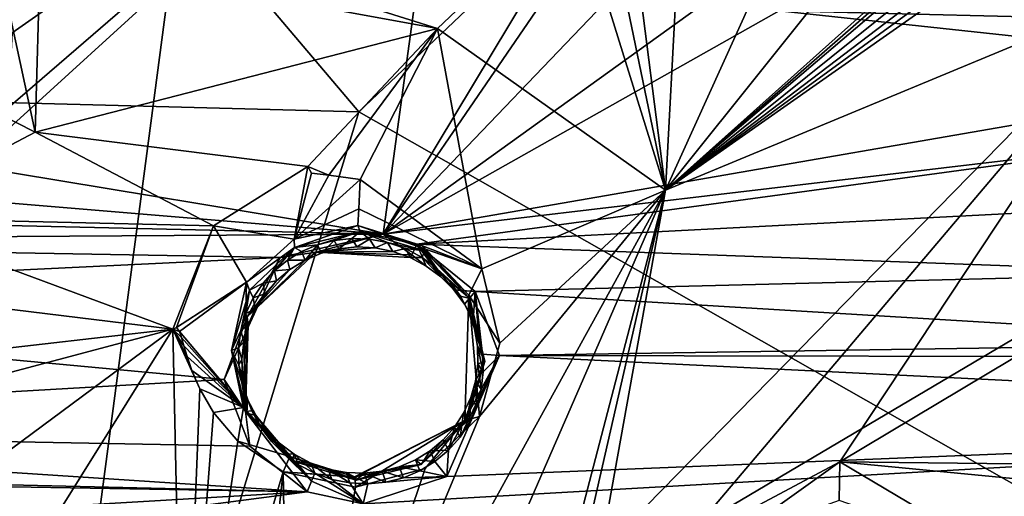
# Model space of a CAD drawing. Header units: millimetres. Extents: x -147 to 294, y -82 to 275.
# Tile 460 of 609: x 203 to 220, y 225 to 233. Entities that reach past the tile are written whole.
import ezdxf

# ---------------------------------------------------------------- set-up
doc = ezdxf.new("R2010")
doc.units = ezdxf.units.MM
doc.header["$LTSCALE"] = 67.506716
for name, color, linetype in [('1594', 7, 'CONTINUOUS'), ('1596', 7, 'CONTINUOUS'), ('1606', 7, 'CONTINUOUS'), ('1879', 7, 'CONTINUOUS'), ('2223', 7, 'CONTINUOUS'), ('2538', 7, 'CONTINUOUS'), ('2558', 7, 'CONTINUOUS'), ('2559', 7, 'CONTINUOUS'), ('2560', 7, 'CONTINUOUS'), ('2561', 7, 'CONTINUOUS'), ('2562', 7, 'CONTINUOUS'), ('2563', 7, 'CONTINUOUS'), ('2564', 7, 'CONTINUOUS'), ('2565', 7, 'CONTINUOUS'), ('2566', 7, 'CONTINUOUS'), ('2581', 7, 'CONTINUOUS'), ('2582', 7, 'CONTINUOUS'), ('557', 7, 'CONTINUOUS'), ('841', 7, 'CONTINUOUS')]:
    doc.layers.add(name, color=color, linetype=linetype)

msp = doc.modelspace()

# ---------------------------------------------------------------- linework, layer by layer
at = {"layer": '1594', "linetype": 'CONTINUOUS'}
for points in [[(214.334, 229.943, -7.529), (218.085, 234.643, -7.021), (223.904, 238.513, -6.802), (214.334, 229.943, -7.529)], [(224.013, 238.398, -6.807), (214.334, 229.943, -7.529), (223.904, 238.513, -6.802), (224.013, 238.398, -6.807)], [(224.128, 238.29, -6.812), (214.334, 229.943, -7.529), (224.013, 238.398, -6.807), (224.128, 238.29, -6.812)], [(224.427, 238.061, -6.823), (214.334, 229.943, -7.529), (224.128, 238.29, -6.812), (224.427, 238.061, -6.823)], [(224.754, 237.878, -6.833), (214.334, 229.943, -7.529), (224.427, 238.061, -6.823), (224.754, 237.878, -6.833)], [(225.047, 237.763, -6.842), (214.334, 229.943, -7.529), (224.754, 237.878, -6.833), (225.047, 237.763, -6.842)], [(225.351, 237.684, -6.85), (214.334, 229.943, -7.529), (225.047, 237.763, -6.842), (225.351, 237.684, -6.85)], [(210.432, 232.711, -7.54), (212.782, 234.944, -7.222), (214.334, 229.943, -7.529), (210.432, 232.711, -7.54)], [(212.782, 234.944, -7.222), (213.432, 234.301, -7.236), (214.334, 229.943, -7.529), (212.782, 234.944, -7.222)], [(215.811, 233.206, -7.198), (218.085, 234.643, -7.021), (214.334, 229.943, -7.529), (215.811, 233.206, -7.198)], [(213.432, 234.301, -7.236), (213.824, 233.921, -7.244), (214.334, 229.943, -7.529), (213.432, 234.301, -7.236)], [(213.824, 233.921, -7.244), (214.519, 233.478, -7.241), (214.334, 229.943, -7.529), (213.824, 233.921, -7.244)], [(214.519, 233.478, -7.241), (215.811, 233.206, -7.198), (214.334, 229.943, -7.529), (214.519, 233.478, -7.241)], [(208.211, 230.349, -7.931), (210.432, 232.711, -7.54), (208.571, 230.201, -7.918), (208.211, 230.349, -7.931)], [(208.571, 230.201, -7.918), (210.432, 232.711, -7.54), (209.109, 230.123, -7.884), (208.571, 230.201, -7.918)], [(209.109, 230.123, -7.884), (210.432, 232.711, -7.54), (211.191, 228.594, -7.88), (209.109, 230.123, -7.884)], [(211.191, 228.594, -7.88), (210.432, 232.711, -7.54), (214.334, 229.943, -7.529), (211.191, 228.594, -7.88)], [(208.275, 230.236, -7.937), (208.211, 230.349, -7.931), (208.571, 230.201, -7.918), (208.275, 230.236, -7.937)], [(207.91, 218.277, -9.626), (211.15, 226.068, -8.161), (214.334, 229.943, -7.529), (207.91, 218.277, -9.626)], [(211.15, 226.068, -8.161), (211.5, 227.321, -7.991), (214.334, 229.943, -7.529), (211.15, 226.068, -8.161)], [(211.5, 227.321, -7.991), (211.191, 228.594, -7.88), (214.334, 229.943, -7.529), (211.5, 227.321, -7.991)], [(201.177, 219.99, -10.09), (205.903, 227.559, -8.45), (206.082, 219.368, -9.642), (201.177, 219.99, -10.09)], [(205.968, 227.588, -8.44), (206.015, 227.523, -8.444), (205.903, 227.559, -8.45), (205.968, 227.588, -8.44)], [(206.23, 226.851, -8.509), (206.364, 226.538, -8.537), (205.903, 227.559, -8.45), (206.23, 226.851, -8.509)], [(205.903, 227.559, -8.45), (206.364, 226.538, -8.537), (206.082, 219.368, -9.642), (205.903, 227.559, -8.45)], [(206.148, 227.093, -8.486), (206.23, 226.851, -8.509), (205.903, 227.559, -8.45), (206.148, 227.093, -8.486)], [(206.094, 227.278, -8.468), (206.148, 227.093, -8.486), (205.903, 227.559, -8.45), (206.094, 227.278, -8.468)], [(206.053, 227.419, -8.454), (206.094, 227.278, -8.468), (205.903, 227.559, -8.45), (206.053, 227.419, -8.454)], [(206.015, 227.523, -8.444), (206.053, 227.419, -8.454), (205.903, 227.559, -8.45), (206.015, 227.523, -8.444)], [(206.364, 226.538, -8.537), (206.597, 226.137, -8.567), (206.082, 219.368, -9.642), (206.364, 226.538, -8.537)], [(206.597, 226.137, -8.567), (207.016, 225.645, -8.592), (206.082, 219.368, -9.642), (206.597, 226.137, -8.567)], [(210.221, 225.173, -8.352), (211.15, 226.068, -8.161), (207.91, 218.277, -9.626), (210.221, 225.173, -8.352)], [(207.016, 225.645, -8.592), (207.792, 225.116, -8.587), (206.082, 219.368, -9.642), (207.016, 225.645, -8.592)], [(206.082, 219.368, -9.642), (207.792, 225.116, -8.587), (207.123, 219.011, -9.587), (206.082, 219.368, -9.642)], [(207.123, 219.011, -9.587), (207.792, 225.116, -8.587), (207.91, 218.277, -9.626), (207.123, 219.011, -9.587)], [(207.792, 225.116, -8.587), (209.027, 224.854, -8.504), (207.91, 218.277, -9.626), (207.792, 225.116, -8.587)], [(209.027, 224.854, -8.504), (210.221, 225.173, -8.352), (207.91, 218.277, -9.626), (209.027, 224.854, -8.504)]]:
    msp.add_3dface(points, dxfattribs=at)
at = {"layer": '1596', "linetype": 'CONTINUOUS'}
for points in [[(214.334, 229.943, -7.529), (225.351, 237.684, -6.85), (222.688, 233.42, -7.583), (214.334, 229.943, -7.529)], [(213.215, 223.725, -8.89), (214.334, 229.943, -7.529), (222.688, 233.42, -7.583), (213.215, 223.725, -8.89)], [(207.91, 218.277, -9.626), (214.334, 229.943, -7.529), (208.455, 216.422, -10.124), (207.91, 218.277, -9.626)], [(214.334, 229.943, -7.529), (210.131, 211.528, -11.464), (208.234, 206.545, -12.449), (214.334, 229.943, -7.529)], [(208.455, 216.422, -10.124), (214.334, 229.943, -7.529), (208.234, 206.545, -12.449), (208.455, 216.422, -10.124)], [(210.131, 211.528, -11.464), (214.334, 229.943, -7.529), (213.215, 223.725, -8.89), (210.131, 211.528, -11.464)]]:
    msp.add_3dface(points, dxfattribs=at)
at = {"layer": '1606', "linetype": 'CONTINUOUS'}
for points in [[(212.782, 234.944, -7.222), (210.432, 232.711, -7.54), (202.506, 235.199, -7.476), (212.782, 234.944, -7.222)], [(202.506, 235.199, -7.476), (210.432, 232.711, -7.54), (203.636, 233.954, -7.594), (202.506, 235.199, -7.476)], [(203.636, 233.954, -7.594), (210.432, 232.711, -7.54), (203.549, 230.937, -8.037), (203.636, 233.954, -7.594)], [(210.432, 232.711, -7.54), (208.211, 230.349, -7.931), (203.549, 230.937, -8.037), (210.432, 232.711, -7.54)], [(206.602, 229.331, -8.141), (200.763, 229.469, -8.431), (203.549, 230.937, -8.037), (206.602, 229.331, -8.141)], [(208.211, 230.349, -7.931), (206.602, 229.331, -8.141), (203.549, 230.937, -8.037), (208.211, 230.349, -7.931)], [(205.903, 227.559, -8.45), (192.937, 229.15, -9.156), (200.763, 229.469, -8.431), (205.903, 227.559, -8.45)], [(206.602, 229.331, -8.141), (205.903, 227.559, -8.45), (200.763, 229.469, -8.431), (206.602, 229.331, -8.141)], [(192.937, 229.15, -9.156), (205.903, 227.559, -8.45), (192.785, 226.055, -9.714), (192.937, 229.15, -9.156)], [(192.785, 226.055, -9.714), (205.903, 227.559, -8.45), (198.184, 225.507, -9.291), (192.785, 226.055, -9.714)], [(198.184, 225.507, -9.291), (205.903, 227.559, -8.45), (200.905, 223.854, -9.376), (198.184, 225.507, -9.291)], [(205.903, 227.559, -8.45), (201.177, 219.99, -10.09), (200.905, 223.854, -9.376), (205.903, 227.559, -8.45)]]:
    msp.add_3dface(points, dxfattribs=at)
at = {"layer": '1879', "linetype": 'CONTINUOUS'}
for points in [[(213.215, 223.725, -8.89), (222.688, 233.42, -7.583), (214.566, 223.823, -8.862), (213.215, 223.725, -8.89)], [(222.688, 233.42, -7.583), (217.316, 225.289, -8.621), (214.566, 223.823, -8.862), (222.688, 233.42, -7.583)], [(222.688, 233.42, -7.583), (222.768, 228.547, -8.242), (217.316, 225.289, -8.621), (222.688, 233.42, -7.583)], [(222.768, 228.547, -8.242), (225.368, 225.2, -8.874), (217.316, 225.289, -8.621), (222.768, 228.547, -8.242)], [(225.368, 225.2, -8.874), (222.705, 224.771, -8.83), (217.316, 225.289, -8.621), (225.368, 225.2, -8.874)], [(217.316, 225.289, -8.621), (222.705, 224.771, -8.83), (220.015, 223.685, -8.935), (217.316, 225.289, -8.621)], [(222.705, 224.771, -8.83), (222.177, 222.121, -9.272), (220.015, 223.685, -8.935), (222.705, 224.771, -8.83)]]:
    msp.add_3dface(points, dxfattribs=at)
at = {"layer": '2223', "linetype": 'CONTINUOUS'}
for points in [[(210.696, 237.928, -4.557), (201.624, 234.35, -5.316), (203.156, 232.637, -5.479), (210.696, 237.928, -4.557)], [(209.505, 229.187, -5.741), (210.696, 237.928, -4.557), (202.398, 230.366, -5.857), (209.505, 229.187, -5.741)], [(202.398, 230.366, -5.857), (210.696, 237.928, -4.557), (203.086, 231.351, -5.671), (202.398, 230.366, -5.857)], [(203.086, 231.351, -5.671), (210.696, 237.928, -4.557), (203.156, 232.637, -5.479), (203.086, 231.351, -5.671)], [(210.696, 237.928, -4.557), (209.505, 229.187, -5.741), (213.84, 236.402, -4.727), (210.696, 237.928, -4.557)], [(213.84, 236.402, -4.727), (209.505, 229.187, -5.741), (213.599, 235.176, -4.874), (213.84, 236.402, -4.727)], [(213.599, 235.176, -4.874), (209.505, 229.187, -5.741), (214.06, 233.953, -5.026), (213.599, 235.176, -4.874)], [(234.499, 232.569, -6.155), (235.198, 234.225, -6.028), (216.281, 233.014, -5.156), (234.499, 232.569, -6.155)], [(214.06, 233.953, -5.026), (209.505, 229.187, -5.741), (215.046, 233.181, -5.126), (214.06, 233.953, -5.026)], [(215.046, 233.181, -5.126), (209.505, 229.187, -5.741), (216.281, 233.014, -5.156), (215.046, 233.181, -5.126)], [(216.281, 233.014, -5.156), (209.505, 229.187, -5.741), (225.706, 231.998, -5.579), (216.281, 233.014, -5.156)], [(234.499, 232.569, -6.155), (216.281, 233.014, -5.156), (225.706, 231.998, -5.579), (234.499, 232.569, -6.155)], [(225.706, 231.998, -5.579), (209.505, 229.187, -5.741), (223.677, 230.866, -5.629), (225.706, 231.998, -5.579)], [(209.505, 229.187, -5.741), (210.078, 229.016, -5.753), (223.677, 230.866, -5.629), (209.505, 229.187, -5.741)], [(223.677, 230.866, -5.629), (210.078, 229.016, -5.753), (223.337, 229.701, -5.774), (223.677, 230.866, -5.629)], [(200.051, 229.978, -6.065), (209.505, 229.187, -5.741), (202.398, 230.366, -5.857), (200.051, 229.978, -6.065)], [(190.476, 229.631, -6.997), (209.505, 229.187, -5.741), (200.051, 229.978, -6.065), (190.476, 229.631, -6.997)], [(191.61, 229.073, -6.966), (209.505, 229.187, -5.741), (190.476, 229.631, -6.997), (191.61, 229.073, -6.966)], [(210.078, 229.016, -5.753), (223.633, 228.518, -5.954), (223.337, 229.701, -5.774), (210.078, 229.016, -5.753)], [(207.743, 228.79, -5.854), (209.505, 229.187, -5.741), (191.61, 229.073, -6.966), (207.743, 228.79, -5.854)], [(192.317, 228.046, -7.065), (207.743, 228.79, -5.854), (191.61, 229.073, -6.966), (192.317, 228.046, -7.065)], [(210.078, 229.016, -5.753), (211.077, 228.204, -5.856), (223.633, 228.518, -5.954), (210.078, 229.016, -5.753)], [(206.782, 226.698, -6.22), (207.743, 228.79, -5.854), (192.317, 228.046, -7.065), (206.782, 226.698, -6.22)], [(223.633, 228.518, -5.954), (211.077, 228.204, -5.856), (225.655, 227.325, -6.224), (223.633, 228.518, -5.954)], [(211.077, 228.204, -5.856), (211.492, 227.109, -6.019), (225.655, 227.325, -6.224), (211.077, 228.204, -5.856)], [(191.917, 225.842, -7.498), (206.782, 226.698, -6.22), (192.317, 228.046, -7.065), (191.917, 225.842, -7.498)], [(211.492, 227.109, -6.019), (236.76, 227.067, -7.13), (225.655, 227.325, -6.224), (211.492, 227.109, -6.019)], [(210.592, 225.04, -6.375), (234.143, 225.997, -7.036), (211.492, 227.109, -6.019), (210.592, 225.04, -6.375)], [(234.143, 225.997, -7.036), (236.76, 227.067, -7.13), (211.492, 227.109, -6.019), (234.143, 225.997, -7.036)], [(207.224, 225.558, -6.392), (206.782, 226.698, -6.22), (191.917, 225.842, -7.498), (207.224, 225.558, -6.392)], [(209.16, 224.57, -6.493), (234.143, 225.997, -7.036), (210.592, 225.04, -6.375), (209.16, 224.57, -6.493)], [(234.143, 225.997, -7.036), (209.16, 224.57, -6.493), (217.4, 224.039, -6.499), (234.143, 225.997, -7.036)], [(218.593, 223.703, -6.571), (234.143, 225.997, -7.036), (217.4, 224.039, -6.499), (218.593, 223.703, -6.571)], [(233.025, 223.422, -7.356), (234.143, 225.997, -7.036), (218.593, 223.703, -6.571), (233.025, 223.422, -7.356)], [(190.958, 225.182, -7.727), (208.2, 224.774, -6.489), (191.917, 225.842, -7.498), (190.958, 225.182, -7.727)], [(208.2, 224.774, -6.489), (207.224, 225.558, -6.392), (191.917, 225.842, -7.498), (208.2, 224.774, -6.489)], [(189.635, 225.092, -7.903), (208.2, 224.774, -6.489), (190.958, 225.182, -7.727), (189.635, 225.092, -7.903)], [(208.2, 224.774, -6.489), (189.635, 225.092, -7.903), (198.542, 224.203, -7.15), (208.2, 224.774, -6.489)], [(208.2, 224.774, -6.489), (198.542, 224.203, -7.15), (199.671, 223.659, -7.159), (208.2, 224.774, -6.489)], [(209.16, 224.57, -6.493), (208.2, 224.774, -6.489), (199.671, 223.659, -7.159), (209.16, 224.57, -6.493)]]:
    msp.add_3dface(points, dxfattribs=at)
at = {"layer": '2538', "linetype": 'CONTINUOUS'}
for points in [[(203.636, 233.954, -7.594), (203.549, 230.937, -8.037), (202.953, 233.698, -7.378), (203.636, 233.954, -7.594)], [(202.953, 233.698, -7.378), (203.549, 230.937, -8.037), (202.881, 231.273, -7.669), (202.953, 233.698, -7.378)], [(203.549, 230.937, -8.037), (200.763, 229.469, -8.431), (202.881, 231.273, -7.669), (203.549, 230.937, -8.037)]]:
    msp.add_3dface(points, dxfattribs=at)
at = {"layer": '2558', "linetype": 'CONTINUOUS'}
for points in [[(210.24, 228.643, -6.106), (210.078, 229.016, -5.753), (209.993, 228.835, -5.875), (210.24, 228.643, -6.106)], [(211.077, 228.204, -5.856), (210.078, 229.016, -5.753), (210.71, 228.238, -6.144), (211.077, 228.204, -5.856)], [(210.71, 228.238, -6.144), (210.078, 229.016, -5.753), (210.49, 228.458, -6.122), (210.71, 228.238, -6.144)], [(210.49, 228.458, -6.122), (210.078, 229.016, -5.753), (210.24, 228.643, -6.106), (210.49, 228.458, -6.122)], [(209.964, 228.789, -6.096), (210.24, 228.643, -6.106), (209.993, 228.835, -5.875), (209.964, 228.789, -6.096)], [(210.895, 227.989, -6.173), (211.077, 228.204, -5.856), (210.71, 228.238, -6.144), (210.895, 227.989, -6.173)], [(211.04, 227.718, -6.206), (211.077, 228.204, -5.856), (210.895, 227.989, -6.173), (211.04, 227.718, -6.206)], [(211.142, 227.432, -6.244), (211.077, 228.204, -5.856), (211.04, 227.718, -6.206), (211.142, 227.432, -6.244)], [(211.492, 227.109, -6.019), (211.077, 228.204, -5.856), (211.2, 227.135, -6.285), (211.492, 227.109, -6.019)], [(211.2, 227.135, -6.285), (211.077, 228.204, -5.856), (211.142, 227.432, -6.244), (211.2, 227.135, -6.285)], [(210.592, 225.04, -6.375), (211.492, 227.109, -6.019), (210.621, 225.488, -6.557), (210.592, 225.04, -6.375)], [(210.621, 225.488, -6.557), (211.492, 227.109, -6.019), (210.819, 225.714, -6.514), (210.621, 225.488, -6.557)], [(210.819, 225.714, -6.514), (211.492, 227.109, -6.019), (210.98, 225.969, -6.469), (210.819, 225.714, -6.514)], [(210.98, 225.969, -6.469), (211.492, 227.109, -6.019), (211.102, 226.244, -6.422), (210.98, 225.969, -6.469)], [(211.102, 226.244, -6.422), (211.492, 227.109, -6.019), (211.179, 226.534, -6.375), (211.102, 226.244, -6.422)], [(211.179, 226.534, -6.375), (211.492, 227.109, -6.019), (211.212, 226.833, -6.33), (211.179, 226.534, -6.375)], [(211.212, 226.833, -6.33), (211.492, 227.109, -6.019), (211.2, 227.135, -6.285), (211.212, 226.833, -6.33)], [(210.389, 225.294, -6.597), (210.592, 225.04, -6.375), (210.621, 225.488, -6.557), (210.389, 225.294, -6.597)], [(210.129, 225.136, -6.633), (210.592, 225.04, -6.375), (210.389, 225.294, -6.597), (210.129, 225.136, -6.633)], [(208.279, 224.956, -6.524), (209.16, 224.57, -6.493), (208.331, 225.093, -6.728), (208.279, 224.956, -6.524)], [(208.331, 225.093, -6.728), (209.16, 224.57, -6.493), (208.625, 224.988, -6.729), (208.331, 225.093, -6.728)], [(209.849, 225.018, -6.664), (210.592, 225.04, -6.375), (210.129, 225.136, -6.633), (209.849, 225.018, -6.664)], [(208.2, 224.774, -6.489), (209.16, 224.57, -6.493), (208.279, 224.956, -6.524), (208.2, 224.774, -6.489)], [(208.625, 224.988, -6.729), (209.16, 224.57, -6.493), (208.932, 224.927, -6.723), (208.625, 224.988, -6.729)], [(208.932, 224.927, -6.723), (209.16, 224.57, -6.493), (209.243, 224.912, -6.71), (208.932, 224.927, -6.723)], [(209.16, 224.57, -6.493), (210.592, 225.04, -6.375), (209.243, 224.912, -6.71), (209.16, 224.57, -6.493)], [(209.243, 224.912, -6.71), (210.592, 225.04, -6.375), (209.551, 224.942, -6.69), (209.243, 224.912, -6.71)], [(209.551, 224.942, -6.69), (210.592, 225.04, -6.375), (209.849, 225.018, -6.664), (209.551, 224.942, -6.69)]]:
    msp.add_3dface(points, dxfattribs=at)
at = {"layer": '2559', "linetype": 'CONTINUOUS'}
for points in [[(209.505, 229.187, -5.741), (207.743, 228.79, -5.854), (208.354, 228.88, -5.917), (209.505, 229.187, -5.741)], [(209.993, 228.835, -5.875), (209.505, 229.187, -5.741), (208.354, 228.88, -5.917), (209.993, 228.835, -5.875)], [(210.078, 229.016, -5.753), (209.505, 229.187, -5.741), (209.993, 228.835, -5.875), (210.078, 229.016, -5.753)], [(209.363, 228.955, -6.099), (208.354, 228.88, -5.917), (209.053, 228.97, -6.111), (209.363, 228.955, -6.099)], [(209.053, 228.97, -6.111), (208.354, 228.88, -5.917), (208.744, 228.938, -6.13), (209.053, 228.97, -6.111)], [(209.669, 228.894, -6.094), (208.354, 228.88, -5.917), (209.363, 228.955, -6.099), (209.669, 228.894, -6.094)], [(207.743, 228.79, -5.854), (206.782, 226.698, -6.22), (207.177, 227.77, -6.138), (207.743, 228.79, -5.854)], [(208.354, 228.88, -5.917), (207.743, 228.79, -5.854), (207.177, 227.77, -6.138), (208.354, 228.88, -5.917)], [(208.354, 228.88, -5.917), (207.177, 227.77, -6.138), (208.166, 228.745, -6.186), (208.354, 228.88, -5.917)], [(208.447, 228.863, -6.155), (208.354, 228.88, -5.917), (208.166, 228.745, -6.186), (208.447, 228.863, -6.155)], [(208.744, 228.938, -6.13), (208.354, 228.88, -5.917), (208.447, 228.863, -6.155), (208.744, 228.938, -6.13)], [(209.964, 228.789, -6.096), (208.354, 228.88, -5.917), (209.669, 228.894, -6.094), (209.964, 228.789, -6.096)], [(209.964, 228.789, -6.096), (209.993, 228.835, -5.875), (208.354, 228.88, -5.917), (209.964, 228.789, -6.096)], [(208.166, 228.745, -6.186), (207.177, 227.77, -6.138), (207.907, 228.586, -6.222), (208.166, 228.745, -6.186)], [(207.907, 228.586, -6.222), (207.177, 227.77, -6.138), (207.675, 228.391, -6.262), (207.907, 228.586, -6.222)], [(207.675, 228.391, -6.262), (207.177, 227.77, -6.138), (207.477, 228.165, -6.306), (207.675, 228.391, -6.262)], [(207.477, 228.165, -6.306), (207.177, 227.77, -6.138), (207.315, 227.911, -6.352), (207.477, 228.165, -6.306)], [(207.315, 227.911, -6.352), (207.177, 227.77, -6.138), (207.194, 227.636, -6.4), (207.315, 227.911, -6.352)], [(207.177, 227.77, -6.138), (206.782, 226.698, -6.22), (207.145, 226.153, -6.389), (207.177, 227.77, -6.138)], [(207.194, 227.636, -6.4), (207.145, 226.153, -6.389), (207.116, 227.346, -6.447), (207.194, 227.636, -6.4)], [(207.177, 227.77, -6.138), (207.145, 226.153, -6.389), (207.194, 227.636, -6.4), (207.177, 227.77, -6.138)], [(207.116, 227.346, -6.447), (207.145, 226.153, -6.389), (207.084, 227.048, -6.494), (207.116, 227.346, -6.447)], [(207.084, 227.048, -6.494), (207.145, 226.153, -6.389), (207.096, 226.746, -6.539), (207.084, 227.048, -6.494)], [(206.782, 226.698, -6.22), (207.224, 225.558, -6.392), (207.145, 226.153, -6.389), (206.782, 226.698, -6.22)], [(207.096, 226.746, -6.539), (207.145, 226.153, -6.389), (207.154, 226.449, -6.581), (207.096, 226.746, -6.539)], [(207.154, 226.449, -6.581), (207.145, 226.153, -6.389), (207.256, 226.164, -6.619), (207.154, 226.449, -6.581)], [(207.145, 226.153, -6.389), (208.279, 224.956, -6.524), (207.256, 226.164, -6.619), (207.145, 226.153, -6.389)], [(207.224, 225.558, -6.392), (208.2, 224.774, -6.489), (207.145, 226.153, -6.389), (207.224, 225.558, -6.392)], [(208.2, 224.774, -6.489), (208.279, 224.956, -6.524), (207.145, 226.153, -6.389), (208.2, 224.774, -6.489)], [(207.256, 226.164, -6.619), (208.279, 224.956, -6.524), (207.4, 225.894, -6.653), (207.256, 226.164, -6.619)], [(207.4, 225.894, -6.653), (208.279, 224.956, -6.524), (207.585, 225.645, -6.681), (207.4, 225.894, -6.653)], [(207.585, 225.645, -6.681), (208.279, 224.956, -6.524), (207.805, 225.425, -6.704), (207.585, 225.645, -6.681)], [(207.805, 225.425, -6.704), (208.279, 224.956, -6.524), (208.055, 225.24, -6.719), (207.805, 225.425, -6.704)], [(208.279, 224.956, -6.524), (208.331, 225.093, -6.728), (208.055, 225.24, -6.719), (208.279, 224.956, -6.524)]]:
    msp.add_3dface(points, dxfattribs=at)
at = {"layer": '2560', "linetype": 'CONTINUOUS'}
for points in [[(208.378, 229.006, -6.812), (208.166, 228.745, -6.186), (208.108, 228.891, -6.838), (208.378, 229.006, -6.812)], [(208.447, 228.863, -6.155), (208.166, 228.745, -6.186), (208.378, 229.006, -6.812), (208.447, 228.863, -6.155)], [(208.664, 229.081, -6.792), (208.447, 228.863, -6.155), (208.378, 229.006, -6.812), (208.664, 229.081, -6.792)], [(208.744, 228.938, -6.13), (208.447, 228.863, -6.155), (208.664, 229.081, -6.792), (208.744, 228.938, -6.13)], [(208.965, 229.115, -6.778), (208.744, 228.938, -6.13), (208.664, 229.081, -6.792), (208.965, 229.115, -6.778)], [(209.053, 228.97, -6.111), (208.744, 228.938, -6.13), (208.965, 229.115, -6.778), (209.053, 228.97, -6.111)], [(209.271, 229.104, -6.772), (209.053, 228.97, -6.111), (208.965, 229.115, -6.778), (209.271, 229.104, -6.772)], [(209.363, 228.955, -6.099), (209.053, 228.97, -6.111), (209.271, 229.104, -6.772), (209.363, 228.955, -6.099)], [(209.578, 229.046, -6.773), (209.363, 228.955, -6.099), (209.271, 229.104, -6.772), (209.578, 229.046, -6.773)], [(209.669, 228.894, -6.094), (209.363, 228.955, -6.099), (209.578, 229.046, -6.773), (209.669, 228.894, -6.094)], [(209.887, 228.941, -6.781), (209.669, 228.894, -6.094), (209.578, 229.046, -6.773), (209.887, 228.941, -6.781)], [(208.108, 228.891, -6.838), (208.166, 228.745, -6.186), (207.863, 228.744, -6.869), (208.108, 228.891, -6.838)], [(209.964, 228.789, -6.096), (209.669, 228.894, -6.094), (209.887, 228.941, -6.781), (209.964, 228.789, -6.096)], [(207.863, 228.744, -6.869), (207.907, 228.586, -6.222), (207.642, 228.563, -6.905), (207.863, 228.744, -6.869)], [(208.166, 228.745, -6.186), (207.907, 228.586, -6.222), (207.863, 228.744, -6.869), (208.166, 228.745, -6.186)], [(207.642, 228.563, -6.905), (207.675, 228.391, -6.262), (207.447, 228.348, -6.945), (207.642, 228.563, -6.905)], [(207.907, 228.586, -6.222), (207.675, 228.391, -6.262), (207.642, 228.563, -6.905), (207.907, 228.586, -6.222)], [(207.447, 228.348, -6.945), (207.477, 228.165, -6.306), (207.28, 228.098, -6.99), (207.447, 228.348, -6.945)], [(207.675, 228.391, -6.262), (207.477, 228.165, -6.306), (207.447, 228.348, -6.945), (207.675, 228.391, -6.262)], [(207.477, 228.165, -6.306), (207.315, 227.911, -6.352), (207.28, 228.098, -6.99), (207.477, 228.165, -6.306)], [(207.28, 228.098, -6.99), (207.315, 227.911, -6.352), (207.154, 227.829, -7.038), (207.28, 228.098, -6.99)], [(207.154, 227.829, -7.038), (207.194, 227.636, -6.4), (207.069, 227.538, -7.087), (207.154, 227.829, -7.038)], [(207.315, 227.911, -6.352), (207.194, 227.636, -6.4), (207.154, 227.829, -7.038), (207.315, 227.911, -6.352)], [(207.194, 227.636, -6.4), (207.116, 227.346, -6.447), (207.069, 227.538, -7.087), (207.194, 227.636, -6.4)], [(207.069, 227.538, -7.087), (207.116, 227.346, -6.447), (207.029, 227.244, -7.136), (207.069, 227.538, -7.087)], [(207.116, 227.346, -6.447), (207.084, 227.048, -6.494), (207.029, 227.244, -7.136), (207.116, 227.346, -6.447)], [(207.029, 227.244, -7.136), (207.084, 227.048, -6.494), (207.035, 226.945, -7.184), (207.029, 227.244, -7.136)], [(207.084, 227.048, -6.494), (207.096, 226.746, -6.539), (207.035, 226.945, -7.184), (207.084, 227.048, -6.494)], [(207.035, 226.945, -7.184), (207.096, 226.746, -6.539), (207.086, 226.65, -7.23), (207.035, 226.945, -7.184)], [(207.096, 226.746, -6.539), (207.154, 226.449, -6.581), (207.086, 226.65, -7.23), (207.096, 226.746, -6.539)], [(207.086, 226.65, -7.23), (207.154, 226.449, -6.581), (207.183, 226.359, -7.274), (207.086, 226.65, -7.23)], [(207.154, 226.449, -6.581), (207.256, 226.164, -6.619), (207.183, 226.359, -7.274), (207.154, 226.449, -6.581)], [(207.183, 226.359, -7.274), (207.256, 226.164, -6.619), (207.323, 226.086, -7.314), (207.183, 226.359, -7.274)], [(207.256, 226.164, -6.619), (207.4, 225.894, -6.653), (207.323, 226.086, -7.314), (207.256, 226.164, -6.619)], [(207.323, 226.086, -7.314), (207.4, 225.894, -6.653), (207.507, 225.832, -7.35), (207.323, 226.086, -7.314)], [(207.4, 225.894, -6.653), (207.585, 225.645, -6.681), (207.507, 225.832, -7.35), (207.4, 225.894, -6.653)], [(207.507, 225.832, -7.35), (207.585, 225.645, -6.681), (207.727, 225.609, -7.379), (207.507, 225.832, -7.35)], [(207.585, 225.645, -6.681), (207.805, 225.425, -6.704), (207.727, 225.609, -7.379), (207.585, 225.645, -6.681)], [(207.727, 225.609, -7.379), (207.805, 225.425, -6.704), (207.978, 225.422, -7.401), (207.727, 225.609, -7.379)], [(207.805, 225.425, -6.704), (208.055, 225.24, -6.719), (207.978, 225.422, -7.401), (207.805, 225.425, -6.704)], [(208.055, 225.24, -6.719), (208.331, 225.093, -6.728), (207.978, 225.422, -7.401), (208.055, 225.24, -6.719)], [(207.978, 225.422, -7.401), (208.331, 225.093, -6.728), (208.263, 225.269, -7.417), (207.978, 225.422, -7.401)]]:
    msp.add_3dface(points, dxfattribs=at)
at = {"layer": '2561', "linetype": 'CONTINUOUS'}
for points in [[(209.964, 228.789, -6.096), (209.887, 228.941, -6.781), (210.171, 228.788, -6.797), (209.964, 228.789, -6.096)], [(210.24, 228.643, -6.106), (209.964, 228.789, -6.096), (210.171, 228.788, -6.797), (210.24, 228.643, -6.106)], [(210.49, 228.458, -6.122), (210.24, 228.643, -6.106), (210.171, 228.788, -6.797), (210.49, 228.458, -6.122)], [(210.422, 228.602, -6.82), (210.49, 228.458, -6.122), (210.171, 228.788, -6.797), (210.422, 228.602, -6.82)], [(210.71, 228.238, -6.144), (210.49, 228.458, -6.122), (210.422, 228.602, -6.82), (210.71, 228.238, -6.144)], [(210.641, 228.379, -6.85), (210.71, 228.238, -6.144), (210.422, 228.602, -6.82), (210.641, 228.379, -6.85)], [(210.895, 227.989, -6.173), (210.71, 228.238, -6.144), (210.641, 228.379, -6.85), (210.895, 227.989, -6.173)], [(210.825, 228.126, -6.885), (210.895, 227.989, -6.173), (210.641, 228.379, -6.85), (210.825, 228.126, -6.885)], [(211.04, 227.718, -6.206), (210.895, 227.989, -6.173), (210.825, 228.126, -6.885), (211.04, 227.718, -6.206)], [(210.965, 227.854, -6.924), (211.04, 227.718, -6.206), (210.825, 228.126, -6.885), (210.965, 227.854, -6.924)], [(211.142, 227.432, -6.244), (211.04, 227.718, -6.206), (210.965, 227.854, -6.924), (211.142, 227.432, -6.244)], [(211.063, 227.565, -6.968), (211.142, 227.432, -6.244), (210.965, 227.854, -6.924), (211.063, 227.565, -6.968)], [(211.2, 227.135, -6.285), (211.142, 227.432, -6.244), (211.063, 227.565, -6.968), (211.2, 227.135, -6.285)], [(211.114, 227.268, -7.014), (211.2, 227.135, -6.285), (211.063, 227.565, -6.968), (211.114, 227.268, -7.014)], [(211.212, 226.833, -6.33), (211.2, 227.135, -6.285), (211.114, 227.268, -7.014), (211.212, 226.833, -6.33)], [(211.12, 226.966, -7.061), (211.212, 226.833, -6.33), (211.114, 227.268, -7.014), (211.12, 226.966, -7.061)], [(211.082, 226.673, -7.109), (211.179, 226.534, -6.375), (211.12, 226.966, -7.061), (211.082, 226.673, -7.109)], [(211.179, 226.534, -6.375), (211.212, 226.833, -6.33), (211.12, 226.966, -7.061), (211.179, 226.534, -6.375)], [(211, 226.389, -7.157), (211.102, 226.244, -6.422), (211.082, 226.673, -7.109), (211, 226.389, -7.157)], [(211.102, 226.244, -6.422), (211.179, 226.534, -6.375), (211.082, 226.673, -7.109), (211.102, 226.244, -6.422)], [(210.879, 226.125, -7.202), (210.98, 225.969, -6.469), (211, 226.389, -7.157), (210.879, 226.125, -7.202)], [(210.98, 225.969, -6.469), (211.102, 226.244, -6.422), (211, 226.389, -7.157), (210.98, 225.969, -6.469)], [(210.721, 225.882, -7.246), (210.819, 225.714, -6.514), (210.879, 226.125, -7.202), (210.721, 225.882, -7.246)], [(210.819, 225.714, -6.514), (210.98, 225.969, -6.469), (210.879, 226.125, -7.202), (210.819, 225.714, -6.514)], [(210.529, 225.666, -7.286), (210.621, 225.488, -6.557), (210.721, 225.882, -7.246), (210.529, 225.666, -7.286)], [(210.621, 225.488, -6.557), (210.819, 225.714, -6.514), (210.721, 225.882, -7.246), (210.621, 225.488, -6.557)], [(210.304, 225.477, -7.323), (210.621, 225.488, -6.557), (210.529, 225.666, -7.286), (210.304, 225.477, -7.323)], [(210.054, 225.323, -7.355), (210.389, 225.294, -6.597), (210.304, 225.477, -7.323), (210.054, 225.323, -7.355)], [(210.389, 225.294, -6.597), (210.621, 225.488, -6.557), (210.304, 225.477, -7.323), (210.389, 225.294, -6.597)], [(208.331, 225.093, -6.728), (208.625, 224.988, -6.729), (208.263, 225.269, -7.417), (208.331, 225.093, -6.728)], [(208.263, 225.269, -7.417), (208.625, 224.988, -6.729), (208.564, 225.164, -7.425), (208.263, 225.269, -7.417)], [(209.778, 225.205, -7.382), (210.129, 225.136, -6.633), (210.054, 225.323, -7.355), (209.778, 225.205, -7.382)], [(210.129, 225.136, -6.633), (210.389, 225.294, -6.597), (210.054, 225.323, -7.355), (210.129, 225.136, -6.633)], [(208.625, 224.988, -6.729), (208.932, 224.927, -6.723), (208.564, 225.164, -7.425), (208.625, 224.988, -6.729)], [(208.564, 225.164, -7.425), (208.932, 224.927, -6.723), (208.868, 225.106, -7.425), (208.564, 225.164, -7.425)], [(208.932, 224.927, -6.723), (209.243, 224.912, -6.71), (208.868, 225.106, -7.425), (208.932, 224.927, -6.723)], [(208.868, 225.106, -7.425), (209.243, 224.912, -6.71), (209.179, 225.094, -7.418), (208.868, 225.106, -7.425)], [(209.179, 225.094, -7.418), (209.551, 224.942, -6.69), (209.486, 225.128, -7.403), (209.179, 225.094, -7.418)], [(209.243, 224.912, -6.71), (209.551, 224.942, -6.69), (209.179, 225.094, -7.418), (209.243, 224.912, -6.71)], [(209.486, 225.128, -7.403), (209.849, 225.018, -6.664), (209.778, 225.205, -7.382), (209.486, 225.128, -7.403)], [(209.551, 224.942, -6.69), (209.849, 225.018, -6.664), (209.486, 225.128, -7.403), (209.551, 224.942, -6.69)], [(209.849, 225.018, -6.664), (210.129, 225.136, -6.633), (209.778, 225.205, -7.382), (209.849, 225.018, -6.664)]]:
    msp.add_3dface(points, dxfattribs=at)
at = {"layer": '2562', "linetype": 'CONTINUOUS'}
for points in [[(209.111, 229.232, -6.757), (208.378, 229.006, -6.812), (207.985, 228.961, -6.832), (209.111, 229.232, -6.757)], [(208.664, 229.081, -6.792), (208.378, 229.006, -6.812), (209.111, 229.232, -6.757), (208.664, 229.081, -6.792)], [(208.965, 229.115, -6.778), (208.664, 229.081, -6.792), (209.111, 229.232, -6.757), (208.965, 229.115, -6.778)], [(209.271, 229.104, -6.772), (208.965, 229.115, -6.778), (209.111, 229.232, -6.757), (209.271, 229.104, -6.772)], [(209.578, 229.046, -6.773), (209.271, 229.104, -6.772), (209.111, 229.232, -6.757), (209.578, 229.046, -6.773)], [(209.578, 229.046, -6.773), (209.111, 229.232, -6.757), (210.21, 228.902, -6.779), (209.578, 229.046, -6.773)], [(207.985, 228.961, -6.832), (207.447, 228.348, -6.945), (207.218, 228.228, -6.972), (207.985, 228.961, -6.832)], [(207.642, 228.563, -6.905), (207.447, 228.348, -6.945), (207.985, 228.961, -6.832), (207.642, 228.563, -6.905)], [(207.863, 228.744, -6.869), (207.642, 228.563, -6.905), (207.985, 228.961, -6.832), (207.863, 228.744, -6.869)], [(208.108, 228.891, -6.838), (207.863, 228.744, -6.869), (207.985, 228.961, -6.832), (208.108, 228.891, -6.838)], [(208.378, 229.006, -6.812), (208.108, 228.891, -6.838), (207.985, 228.961, -6.832), (208.378, 229.006, -6.812)], [(209.887, 228.941, -6.781), (209.578, 229.046, -6.773), (210.21, 228.902, -6.779), (209.887, 228.941, -6.781)], [(210.171, 228.788, -6.797), (209.887, 228.941, -6.781), (210.21, 228.902, -6.779), (210.171, 228.788, -6.797)], [(210.422, 228.602, -6.82), (210.171, 228.788, -6.797), (210.21, 228.902, -6.779), (210.422, 228.602, -6.82)], [(210.985, 228.084, -6.888), (210.422, 228.602, -6.82), (210.21, 228.902, -6.779), (210.985, 228.084, -6.888)], [(210.641, 228.379, -6.85), (210.422, 228.602, -6.82), (210.985, 228.084, -6.888), (210.641, 228.379, -6.85)], [(207.447, 228.348, -6.945), (207.28, 228.098, -6.99), (207.218, 228.228, -6.972), (207.447, 228.348, -6.945)], [(210.825, 228.126, -6.885), (210.641, 228.379, -6.85), (210.985, 228.084, -6.888), (210.825, 228.126, -6.885)], [(207.218, 228.228, -6.972), (207.069, 227.538, -7.087), (206.908, 227.199, -7.148), (207.218, 228.228, -6.972)], [(207.154, 227.829, -7.038), (207.069, 227.538, -7.087), (207.218, 228.228, -6.972), (207.154, 227.829, -7.038)], [(207.28, 228.098, -6.99), (207.154, 227.829, -7.038), (207.218, 228.228, -6.972), (207.28, 228.098, -6.99)], [(210.965, 227.854, -6.924), (210.825, 228.126, -6.885), (210.985, 228.084, -6.888), (210.965, 227.854, -6.924)], [(211.063, 227.565, -6.968), (210.965, 227.854, -6.924), (210.985, 228.084, -6.888), (211.063, 227.565, -6.968)], [(211.241, 227.006, -7.053), (211.063, 227.565, -6.968), (210.985, 228.084, -6.888), (211.241, 227.006, -7.053)], [(207.069, 227.538, -7.087), (207.029, 227.244, -7.136), (206.908, 227.199, -7.148), (207.069, 227.538, -7.087)], [(211.114, 227.268, -7.014), (211.063, 227.565, -6.968), (211.241, 227.006, -7.053), (211.114, 227.268, -7.014)], [(207.029, 227.244, -7.136), (207.035, 226.945, -7.184), (206.908, 227.199, -7.148), (207.029, 227.244, -7.136)], [(207.035, 226.945, -7.184), (207.086, 226.65, -7.23), (206.908, 227.199, -7.148), (207.035, 226.945, -7.184)], [(206.908, 227.199, -7.148), (207.086, 226.65, -7.23), (207.168, 226.119, -7.315), (206.908, 227.199, -7.148)], [(211.12, 226.966, -7.061), (211.114, 227.268, -7.014), (211.241, 227.006, -7.053), (211.12, 226.966, -7.061)], [(210.93, 225.977, -7.226), (211.082, 226.673, -7.109), (211.241, 227.006, -7.053), (210.93, 225.977, -7.226)], [(211.082, 226.673, -7.109), (211.12, 226.966, -7.061), (211.241, 227.006, -7.053), (211.082, 226.673, -7.109)], [(207.086, 226.65, -7.23), (207.183, 226.359, -7.274), (207.168, 226.119, -7.315), (207.086, 226.65, -7.23)], [(211, 226.389, -7.157), (211.082, 226.673, -7.109), (210.93, 225.977, -7.226), (211, 226.389, -7.157)], [(207.183, 226.359, -7.274), (207.323, 226.086, -7.314), (207.168, 226.119, -7.315), (207.183, 226.359, -7.274)], [(210.879, 226.125, -7.202), (211, 226.389, -7.157), (210.93, 225.977, -7.226), (210.879, 226.125, -7.202)], [(207.323, 226.086, -7.314), (207.507, 225.832, -7.35), (207.168, 226.119, -7.315), (207.323, 226.086, -7.314)], [(207.507, 225.832, -7.35), (207.727, 225.609, -7.379), (207.168, 226.119, -7.315), (207.507, 225.832, -7.35)], [(207.168, 226.119, -7.315), (207.727, 225.609, -7.379), (207.939, 225.308, -7.422), (207.168, 226.119, -7.315)], [(210.721, 225.882, -7.246), (210.879, 226.125, -7.202), (210.93, 225.977, -7.226), (210.721, 225.882, -7.246)], [(210.153, 225.242, -7.366), (210.721, 225.882, -7.246), (210.93, 225.977, -7.226), (210.153, 225.242, -7.366)], [(210.529, 225.666, -7.286), (210.721, 225.882, -7.246), (210.153, 225.242, -7.366), (210.529, 225.666, -7.286)], [(207.727, 225.609, -7.379), (207.978, 225.422, -7.401), (207.939, 225.308, -7.422), (207.727, 225.609, -7.379)], [(210.304, 225.477, -7.323), (210.529, 225.666, -7.286), (210.153, 225.242, -7.366), (210.304, 225.477, -7.323)], [(207.978, 225.422, -7.401), (208.263, 225.269, -7.417), (207.939, 225.308, -7.422), (207.978, 225.422, -7.401)], [(210.054, 225.323, -7.355), (210.304, 225.477, -7.323), (210.153, 225.242, -7.366), (210.054, 225.323, -7.355)], [(208.263, 225.269, -7.417), (208.564, 225.164, -7.425), (207.939, 225.308, -7.422), (208.263, 225.269, -7.417)], [(207.939, 225.308, -7.422), (208.564, 225.164, -7.425), (209.039, 224.977, -7.442), (207.939, 225.308, -7.422)], [(209.778, 225.205, -7.382), (210.054, 225.323, -7.355), (210.153, 225.242, -7.366), (209.778, 225.205, -7.382)], [(208.564, 225.164, -7.425), (208.868, 225.106, -7.425), (209.039, 224.977, -7.442), (208.564, 225.164, -7.425)], [(208.868, 225.106, -7.425), (209.179, 225.094, -7.418), (209.039, 224.977, -7.442), (208.868, 225.106, -7.425)], [(209.039, 224.977, -7.442), (209.778, 225.205, -7.382), (210.153, 225.242, -7.366), (209.039, 224.977, -7.442)], [(209.486, 225.128, -7.403), (209.778, 225.205, -7.382), (209.039, 224.977, -7.442), (209.486, 225.128, -7.403)], [(209.179, 225.094, -7.418), (209.486, 225.128, -7.403), (209.039, 224.977, -7.442), (209.179, 225.094, -7.418)]]:
    msp.add_3dface(points, dxfattribs=at)
at = {"layer": '2563', "linetype": 'CONTINUOUS'}
for points in [[(209.069, 229.338, -7.155), (207.985, 228.961, -6.832), (207.979, 229.104, -7.278), (209.069, 229.338, -7.155)], [(209.111, 229.232, -6.757), (207.985, 228.961, -6.832), (209.069, 229.338, -7.155), (209.111, 229.232, -6.757)], [(207.979, 229.104, -7.278), (207.985, 228.961, -6.832), (207.167, 228.365, -7.444), (207.979, 229.104, -7.278)], [(207.985, 228.961, -6.832), (207.218, 228.228, -6.972), (207.167, 228.365, -7.444), (207.985, 228.961, -6.832)], [(207.218, 228.228, -6.972), (206.908, 227.199, -7.148), (207.167, 228.365, -7.444), (207.218, 228.228, -6.972)], [(207.167, 228.365, -7.444), (206.908, 227.199, -7.148), (207.11, 226.22, -7.727), (207.167, 228.365, -7.444)], [(206.908, 227.199, -7.148), (207.168, 226.119, -7.315), (207.11, 226.22, -7.727), (206.908, 227.199, -7.148)], [(207.168, 226.119, -7.315), (207.939, 225.308, -7.422), (207.11, 226.22, -7.727), (207.168, 226.119, -7.315)], [(207.11, 226.22, -7.727), (207.939, 225.308, -7.422), (207.904, 225.378, -7.763), (207.11, 226.22, -7.727)], [(207.939, 225.308, -7.422), (209.039, 224.977, -7.442), (207.904, 225.378, -7.763), (207.939, 225.308, -7.422)], [(209.039, 224.977, -7.442), (209.011, 225.032, -7.704), (207.904, 225.378, -7.763), (209.039, 224.977, -7.442)]]:
    msp.add_3dface(points, dxfattribs=at)
at = {"layer": '2564', "linetype": 'CONTINUOUS'}
for points in [[(206.602, 229.331, -8.141), (208.211, 230.349, -7.931), (207.979, 229.104, -7.278), (206.602, 229.331, -8.141)], [(208.211, 230.349, -7.931), (208.275, 230.236, -7.937), (207.979, 229.104, -7.278), (208.211, 230.349, -7.931)], [(208.275, 230.236, -7.937), (208.571, 230.201, -7.918), (207.979, 229.104, -7.278), (208.275, 230.236, -7.937)], [(208.571, 230.201, -7.918), (209.109, 230.123, -7.884), (207.979, 229.104, -7.278), (208.571, 230.201, -7.918)], [(207.979, 229.104, -7.278), (209.109, 230.123, -7.884), (209.088, 229.622, -7.631), (207.979, 229.104, -7.278)], [(209.069, 229.338, -7.155), (207.979, 229.104, -7.278), (209.088, 229.622, -7.631), (209.069, 229.338, -7.155)], [(205.968, 227.588, -8.44), (205.903, 227.559, -8.45), (206.602, 229.331, -8.141), (205.968, 227.588, -8.44)], [(205.968, 227.588, -8.44), (206.602, 229.331, -8.141), (207.167, 228.365, -7.444), (205.968, 227.588, -8.44)], [(206.602, 229.331, -8.141), (207.979, 229.104, -7.278), (207.167, 228.365, -7.444), (206.602, 229.331, -8.141)], [(206.015, 227.523, -8.444), (205.968, 227.588, -8.44), (207.167, 228.365, -7.444), (206.015, 227.523, -8.444)], [(206.015, 227.523, -8.444), (207.167, 228.365, -7.444), (207.11, 226.22, -7.727), (206.015, 227.523, -8.444)], [(206.053, 227.419, -8.454), (206.015, 227.523, -8.444), (207.11, 226.22, -7.727), (206.053, 227.419, -8.454)], [(206.094, 227.278, -8.468), (206.053, 227.419, -8.454), (207.11, 226.22, -7.727), (206.094, 227.278, -8.468)], [(206.148, 227.093, -8.486), (206.094, 227.278, -8.468), (207.11, 226.22, -7.727), (206.148, 227.093, -8.486)], [(206.23, 226.851, -8.509), (206.148, 227.093, -8.486), (207.11, 226.22, -7.727), (206.23, 226.851, -8.509)], [(206.364, 226.538, -8.537), (206.23, 226.851, -8.509), (207.11, 226.22, -7.727), (206.364, 226.538, -8.537)], [(206.597, 226.137, -8.567), (206.364, 226.538, -8.537), (207.11, 226.22, -7.727), (206.597, 226.137, -8.567)], [(207.016, 225.645, -8.592), (206.597, 226.137, -8.567), (207.11, 226.22, -7.727), (207.016, 225.645, -8.592)], [(207.016, 225.645, -8.592), (207.11, 226.22, -7.727), (207.904, 225.378, -7.763), (207.016, 225.645, -8.592)], [(207.792, 225.116, -8.587), (207.016, 225.645, -8.592), (207.904, 225.378, -7.763), (207.792, 225.116, -8.587)], [(209.011, 225.032, -7.704), (207.792, 225.116, -8.587), (207.904, 225.378, -7.763), (209.011, 225.032, -7.704)], [(209.027, 224.854, -8.504), (207.792, 225.116, -8.587), (209.022, 225.028, -8.126), (209.027, 224.854, -8.504)], [(207.792, 225.116, -8.587), (209.011, 225.032, -7.704), (209.022, 225.028, -8.126), (207.792, 225.116, -8.587)]]:
    msp.add_3dface(points, dxfattribs=at)
at = {"layer": '2565', "linetype": 'CONTINUOUS'}
for points in [[(209.109, 230.123, -7.884), (211.191, 228.594, -7.88), (209.088, 229.622, -7.631), (209.109, 230.123, -7.884)], [(211.191, 228.594, -7.88), (209.069, 229.338, -7.155), (209.088, 229.622, -7.631), (211.191, 228.594, -7.88)], [(209.069, 229.338, -7.155), (211.191, 228.594, -7.88), (210.176, 228.99, -7.105), (209.069, 229.338, -7.155)], [(210.176, 228.99, -7.105), (211.191, 228.594, -7.88), (210.966, 228.144, -7.142), (210.176, 228.99, -7.105)], [(211.191, 228.594, -7.88), (211.5, 227.321, -7.991), (210.966, 228.144, -7.142), (211.191, 228.594, -7.88)], [(210.966, 228.144, -7.142), (211.15, 226.068, -8.161), (210.902, 225.998, -7.413), (210.966, 228.144, -7.142)], [(211.5, 227.321, -7.991), (211.15, 226.068, -8.161), (210.966, 228.144, -7.142), (211.5, 227.321, -7.991)], [(209.022, 225.028, -8.126), (209.011, 225.032, -7.704), (210.902, 225.998, -7.413), (209.022, 225.028, -8.126)], [(209.027, 224.854, -8.504), (209.022, 225.028, -8.126), (210.902, 225.998, -7.413), (209.027, 224.854, -8.504)], [(210.221, 225.173, -8.352), (209.027, 224.854, -8.504), (210.902, 225.998, -7.413), (210.221, 225.173, -8.352)], [(211.15, 226.068, -8.161), (210.221, 225.173, -8.352), (210.902, 225.998, -7.413), (211.15, 226.068, -8.161)]]:
    msp.add_3dface(points, dxfattribs=at)
at = {"layer": '2566', "linetype": 'CONTINUOUS'}
for points in [[(209.111, 229.232, -6.757), (209.069, 229.338, -7.155), (210.176, 228.99, -7.105), (209.111, 229.232, -6.757)], [(210.21, 228.902, -6.779), (209.111, 229.232, -6.757), (210.176, 228.99, -7.105), (210.21, 228.902, -6.779)], [(210.21, 228.902, -6.779), (210.176, 228.99, -7.105), (210.966, 228.144, -7.142), (210.21, 228.902, -6.779)], [(210.985, 228.084, -6.888), (210.21, 228.902, -6.779), (210.966, 228.144, -7.142), (210.985, 228.084, -6.888)], [(211.241, 227.006, -7.053), (210.966, 228.144, -7.142), (210.902, 225.998, -7.413), (211.241, 227.006, -7.053)], [(211.241, 227.006, -7.053), (210.985, 228.084, -6.888), (210.966, 228.144, -7.142), (211.241, 227.006, -7.053)], [(210.93, 225.977, -7.226), (211.241, 227.006, -7.053), (210.902, 225.998, -7.413), (210.93, 225.977, -7.226)], [(209.011, 225.032, -7.704), (210.153, 225.242, -7.366), (210.902, 225.998, -7.413), (209.011, 225.032, -7.704)], [(210.153, 225.242, -7.366), (210.93, 225.977, -7.226), (210.902, 225.998, -7.413), (210.153, 225.242, -7.366)], [(209.039, 224.977, -7.442), (210.153, 225.242, -7.366), (209.011, 225.032, -7.704), (209.039, 224.977, -7.442)]]:
    msp.add_3dface(points, dxfattribs=at)
at = {"layer": '2581', "linetype": 'CONTINUOUS'}
for points in [[(214.566, 223.823, -8.862), (217.316, 225.289, -8.621), (215.475, 223.973, -8.635), (214.566, 223.823, -8.862)], [(215.475, 223.973, -8.635), (217.316, 225.289, -8.621), (217.303, 224.626, -8.5), (215.475, 223.973, -8.635)]]:
    msp.add_3dface(points, dxfattribs=at)
at = {"layer": '2582', "linetype": 'CONTINUOUS'}
msp.add_3dface([(217.316, 225.289, -8.621), (220.015, 223.685, -8.935), (217.303, 224.626, -8.5), (217.316, 225.289, -8.621)], dxfattribs=at)
at = {"layer": '557', "linetype": 'CONTINUOUS'}
for points in [[(175.102, 216.403, -28.524), (192.781, 240.261, -27.408), (203.749, 217.597, -36.618), (175.102, 216.403, -28.524)], [(192.781, 240.261, -27.408), (206.369, 237.497, -31.433), (203.749, 217.597, -36.618), (192.781, 240.261, -27.408)], [(206.369, 237.497, -31.433), (233.68, 235.333, -36.348), (203.749, 217.597, -36.618), (206.369, 237.497, -31.433)], [(233.68, 235.333, -36.348), (233.392, 226.458, -39.086), (203.749, 217.597, -36.618), (233.68, 235.333, -36.348)], [(233.392, 226.458, -39.086), (233.146, 217.997, -41.415), (203.749, 217.597, -36.618), (233.392, 226.458, -39.086)]]:
    msp.add_3dface(points, dxfattribs=at)
at = {"layer": '841', "linetype": 'CONTINUOUS'}
for points in [[(191.591, 251.939, -20.224), (180.021, 232.05, -23.733), (209.084, 231.284, -32.441), (191.591, 251.939, -20.224)], [(219.809, 241.46, -31.151), (191.591, 251.939, -20.224), (209.084, 231.284, -32.441), (219.809, 241.46, -31.151)], [(234.161, 245.182, -31.778), (219.809, 241.46, -31.151), (233.324, 217.483, -39.727), (234.161, 245.182, -31.778)], [(219.809, 241.46, -31.151), (209.084, 231.284, -32.441), (233.324, 217.483, -39.727), (219.809, 241.46, -31.151)], [(180.021, 232.05, -23.733), (177.47, 208.888, -28.97), (204.836, 217.355, -35.304), (180.021, 232.05, -23.733)], [(209.084, 231.284, -32.441), (180.021, 232.05, -23.733), (204.836, 217.355, -35.304), (209.084, 231.284, -32.441)], [(209.084, 231.284, -32.441), (204.836, 217.355, -35.304), (233.324, 217.483, -39.727), (209.084, 231.284, -32.441)]]:
    msp.add_3dface(points, dxfattribs=at)

doc.saveas('drawing.dxf')
